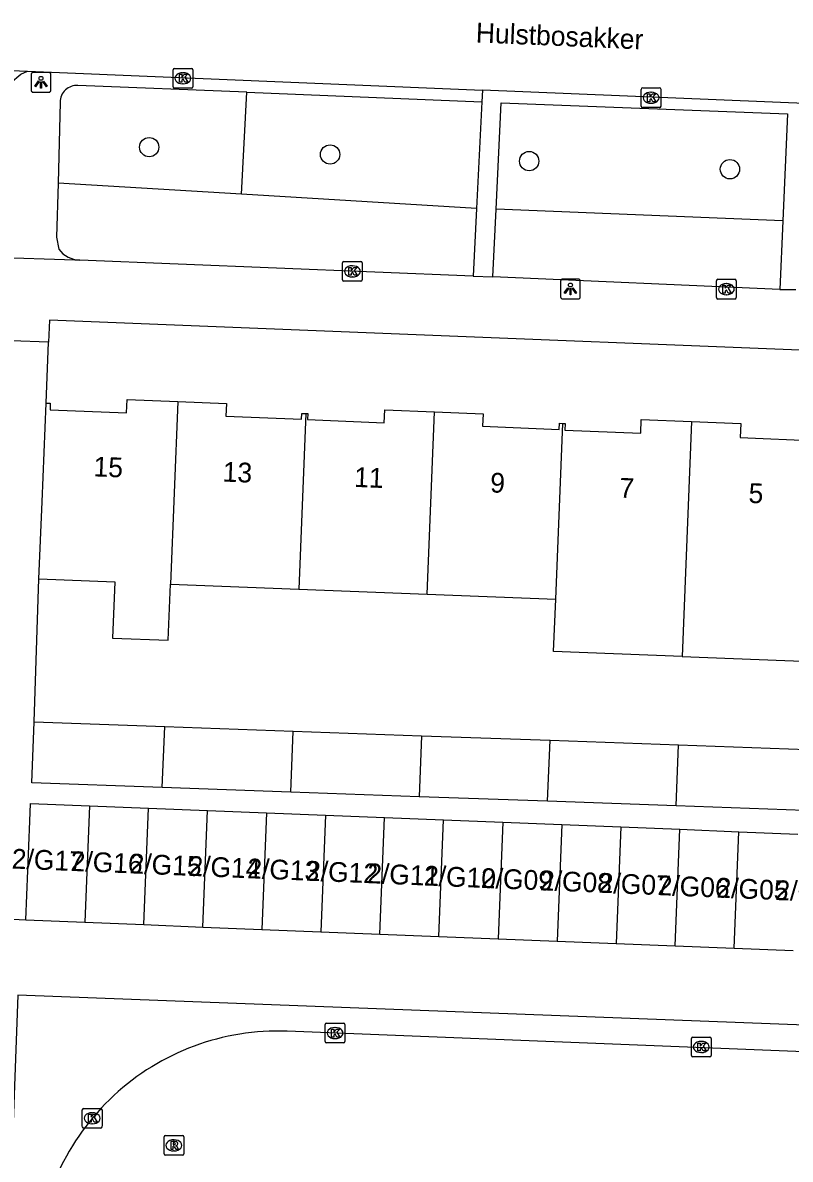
# Model space of a CAD drawing. Extents: x 161355 to 162026, y 386504 to 387459.
# Drawn here: x 161787.3 to 161826.1, y 386584.3 to 386641.8 of the extents above; entities that cross this region are included whole.
import ezdxf

# ---------------------------------------------------------------- set-up
doc = ezdxf.new("R2010")
doc.units = 0
for name, color, linetype in [('IMGEO_Boom', 7, 'Continuous'), ('IMGEO_Groenvoorziening', 7, 'Continuous'), ('IMGEO_Kolk', 7, 'Continuous'), ('IMGEO_Lichtpunt', 7, 'Continuous'), ('IMGEO_Openbare_ruimte_label', 7, 'Continuous'), ('IMGEO_Pand', 7, 'Continuous'), ('IMGEO_Pand_nummerreeks', 7, 'Continuous'), ('IMGEO_Rijbaan_lokaal_open', 7, 'Continuous'), ('IMGEO_Rioolput', 7, 'Continuous'), ('IMGEO_Voetpad_open', 7, 'Continuous')]:
    doc.layers.add(name, color=color, linetype=linetype)

msp = doc.modelspace()

# ---------------------------------------------------------------- linework, layer by layer
at = {"layer": 'IMGEO_Boom'}
for centre in [(161793.67, 386635.461), (161802.822, 386635.09), (161812.889, 386634.755), (161823.044, 386634.344)]:
    msp.add_circle(centre, 0.489, dxfattribs=at)
at = {"layer": 'IMGEO_Groenvoorziening'}
for points in [[(161798.339, 386633.075), (161798.609, 386638.238)], [(161798.339, 386633.075), (161789.059, 386633.638)], [(161810.229, 386632.353), (161798.339, 386633.075)], [(161825.714, 386631.73), (161811.218, 386632.328)]]:
    msp.add_lwpolyline(points, dxfattribs=at)
at = {"layer": 'IMGEO_Kolk'}
for p, q in [((161794.875, 386638.521), (161794.875, 386639.373)), ((161794.95, 386639.447), (161795.802, 386639.447)), ((161795.363, 386639.227), (161795.388, 386639.227)), ((161795.876, 386639.373), (161795.876, 386638.521)), ((161795.802, 386638.447), (161794.95, 386638.447)), ((161795.386, 386638.667), (161795.361, 386638.667)), ((161818.631, 386638.459), (161819.483, 386638.459)), ((161818.556, 386637.533), (161818.556, 386638.385)), ((161819.044, 386638.239), (161819.069, 386638.239)), ((161819.557, 386638.385), (161819.557, 386637.533)), ((161819.483, 386637.459), (161818.631, 386637.459)), ((161819.067, 386637.679), (161819.042, 386637.679)), ((161803.446, 386628.752), (161803.446, 386629.604)), ((161803.521, 386629.678), (161804.373, 386629.678)), ((161803.934, 386629.458), (161803.959, 386629.458)), ((161804.447, 386629.604), (161804.447, 386628.752)), ((161804.373, 386628.678), (161803.521, 386628.678)), ((161803.957, 386628.898), (161803.932, 386628.898)), ((161822.363, 386627.851), (161822.363, 386628.703)), ((161822.438, 386628.777), (161823.29, 386628.777)), ((161823.364, 386628.703), (161823.364, 386627.851)), ((161822.851, 386628.557), (161822.876, 386628.557)), ((161823.29, 386627.777), (161822.438, 386627.777)), ((161822.874, 386627.997), (161822.849, 386627.997)), ((161802.57, 386590.215), (161802.57, 386591.067)), ((161802.645, 386591.141), (161803.497, 386591.141)), ((161803.058, 386590.921), (161803.083, 386590.921)), ((161803.571, 386591.067), (161803.571, 386590.215)), ((161803.497, 386590.141), (161802.645, 386590.141)), ((161803.081, 386590.361), (161803.056, 386590.361)), ((161821.092, 386589.51), (161821.092, 386590.362)), ((161821.167, 386590.436), (161822.019, 386590.436)), ((161821.58, 386590.216), (161821.605, 386590.216)), ((161822.093, 386590.362), (161822.093, 386589.51)), ((161821.603, 386589.656), (161821.578, 386589.656)), ((161822.019, 386589.436), (161821.167, 386589.436)), ((161790.287, 386585.905), (161790.287, 386586.757)), ((161790.362, 386586.831), (161791.214, 386586.831)), ((161791.288, 386586.757), (161791.288, 386585.905)), ((161790.775, 386586.611), (161790.8, 386586.611)), ((161791.214, 386585.831), (161790.362, 386585.831)), ((161790.798, 386586.051), (161790.773, 386586.051))]:
    msp.add_line(p, q, dxfattribs=at)
for points in [[(161794.875, 386638.521), (161794.875, 386639.373)], [(161794.95, 386639.447), (161795.802, 386639.447)], [(161795.196, 386639.147), (161795.319, 386639.147), (161795.319, 386638.996), (161795.449, 386639.147), (161795.613, 386639.147), (161795.467, 386638.996), (161795.62, 386638.747), (161795.468, 386638.747), (161795.383, 386638.911), (161795.319, 386638.844), (161795.319, 386638.747), (161795.196, 386638.747), (161795.196, 386639.147)], [(161795.876, 386639.373), (161795.876, 386638.521)], [(161795.802, 386638.447), (161794.95, 386638.447)], [(161818.631, 386638.459), (161819.483, 386638.459)], [(161818.556, 386637.533), (161818.556, 386638.385)], [(161818.877, 386638.159), (161819, 386638.159), (161819, 386638.008), (161819.13, 386638.159), (161819.294, 386638.159), (161819.148, 386638.008), (161819.301, 386637.759), (161819.149, 386637.759), (161819.064, 386637.923), (161819, 386637.856), (161819, 386637.759), (161818.877, 386637.759), (161818.877, 386638.159)], [(161819.557, 386638.385), (161819.557, 386637.533)], [(161819.483, 386637.459), (161818.631, 386637.459)], [(161803.446, 386628.752), (161803.446, 386629.604)], [(161803.521, 386629.678), (161804.373, 386629.678)], [(161803.767, 386629.378), (161803.89, 386629.378), (161803.89, 386629.227), (161804.02, 386629.378), (161804.184, 386629.378), (161804.038, 386629.227), (161804.191, 386628.978), (161804.039, 386628.978), (161803.954, 386629.142), (161803.89, 386629.075), (161803.89, 386628.978), (161803.767, 386628.978), (161803.767, 386629.378)], [(161804.447, 386629.604), (161804.447, 386628.752)], [(161804.373, 386628.678), (161803.521, 386628.678)], [(161822.363, 386627.851), (161822.363, 386628.703)], [(161822.438, 386628.777), (161823.29, 386628.777)], [(161823.364, 386628.703), (161823.364, 386627.851)], [(161822.684, 386628.477), (161822.807, 386628.477), (161822.807, 386628.326), (161822.937, 386628.477), (161823.101, 386628.477), (161822.955, 386628.326), (161823.108, 386628.077), (161822.956, 386628.077), (161822.871, 386628.241), (161822.807, 386628.174), (161822.807, 386628.077), (161822.684, 386628.077), (161822.684, 386628.477)], [(161823.29, 386627.777), (161822.438, 386627.777)], [(161802.57, 386590.215), (161802.57, 386591.067)], [(161802.645, 386591.141), (161803.497, 386591.141)], [(161802.891, 386590.841), (161803.014, 386590.841), (161803.014, 386590.69), (161803.144, 386590.841), (161803.308, 386590.841), (161803.162, 386590.69), (161803.315, 386590.441), (161803.163, 386590.441), (161803.078, 386590.605), (161803.014, 386590.538), (161803.014, 386590.441), (161802.891, 386590.441), (161802.891, 386590.841)], [(161803.571, 386591.067), (161803.571, 386590.215)], [(161803.497, 386590.141), (161802.645, 386590.141)], [(161821.092, 386589.51), (161821.092, 386590.362)], [(161821.167, 386590.436), (161822.019, 386590.436)], [(161821.413, 386590.136), (161821.536, 386590.136), (161821.536, 386589.985), (161821.666, 386590.136), (161821.83, 386590.136), (161821.684, 386589.985), (161821.837, 386589.736), (161821.685, 386589.736), (161821.6, 386589.9), (161821.536, 386589.833), (161821.536, 386589.736), (161821.413, 386589.736), (161821.413, 386590.136)], [(161822.093, 386590.362), (161822.093, 386589.51)], [(161822.019, 386589.436), (161821.167, 386589.436)], [(161790.287, 386585.905), (161790.287, 386586.757)], [(161790.362, 386586.831), (161791.214, 386586.831)], [(161791.288, 386586.757), (161791.288, 386585.905)], [(161790.608, 386586.531), (161790.731, 386586.531), (161790.731, 386586.38), (161790.861, 386586.531), (161791.025, 386586.531), (161790.879, 386586.38), (161791.032, 386586.131), (161790.88, 386586.131), (161790.795, 386586.295), (161790.731, 386586.228), (161790.731, 386586.131), (161790.608, 386586.131), (161790.608, 386586.531)], [(161791.214, 386585.831), (161790.362, 386585.831)]]:
    msp.add_lwpolyline(points, dxfattribs=at)
for centre, start, end in [((161794.952, 386639.371), 91.55205, 178.44795), ((161794.952, 386639.371), 91.55205, 178.44795), ((161795.8, 386639.371), 1.55205, 88.44795), ((161795.8, 386639.371), 1.55205, 88.44795), ((161794.952, 386638.523), 181.55205, 268.44795), ((161794.952, 386638.523), 181.55205, 268.44795), ((161795.8, 386638.523), 271.55205, 358.44795), ((161795.8, 386638.523), 271.55205, 358.44795), ((161818.633, 386638.383), 91.55205, 178.44795), ((161818.633, 386638.383), 91.55205, 178.44795), ((161819.481, 386638.383), 1.55205, 88.44795), ((161819.481, 386638.383), 1.55205, 88.44795), ((161818.633, 386637.535), 181.55205, 268.44795), ((161818.633, 386637.535), 181.55205, 268.44795), ((161819.481, 386637.535), 271.55205, 358.44795), ((161819.481, 386637.535), 271.55205, 358.44795), ((161803.523, 386629.602), 91.55205, 178.44795), ((161803.523, 386629.602), 91.55205, 178.44795), ((161804.371, 386629.602), 1.55205, 88.44795), ((161804.371, 386629.602), 1.55205, 88.44795), ((161803.523, 386628.754), 181.55205, 268.44795), ((161803.523, 386628.754), 181.55205, 268.44795), ((161804.371, 386628.754), 271.55205, 358.44795), ((161804.371, 386628.754), 271.55205, 358.44795), ((161822.44, 386628.701), 91.55205, 178.44795), ((161822.44, 386628.701), 91.55205, 178.44795), ((161823.288, 386628.701), 1.55205, 88.44795), ((161823.288, 386628.701), 1.55205, 88.44795), ((161822.44, 386627.853), 181.55205, 268.44795), ((161822.44, 386627.853), 181.55205, 268.44795), ((161823.288, 386627.853), 271.55205, 358.44795), ((161823.288, 386627.853), 271.55205, 358.44795), ((161802.647, 386591.065), 91.55205, 178.44795), ((161802.647, 386591.065), 91.55205, 178.44795), ((161803.495, 386591.065), 1.55205, 88.44795), ((161803.495, 386591.065), 1.55205, 88.44795), ((161802.647, 386590.217), 181.55205, 268.44795), ((161802.647, 386590.217), 181.55205, 268.44795), ((161803.495, 386590.217), 271.55205, 358.44795), ((161803.495, 386590.217), 271.55205, 358.44795), ((161821.169, 386590.36), 91.55205, 178.44795), ((161821.169, 386590.36), 91.55205, 178.44795), ((161822.017, 386590.36), 1.55205, 88.44795), ((161822.017, 386590.36), 1.55205, 88.44795), ((161821.169, 386589.512), 181.55205, 268.44795), ((161821.169, 386589.512), 181.55205, 268.44795), ((161822.017, 386589.512), 271.55205, 358.44795), ((161822.017, 386589.512), 271.55205, 358.44795), ((161790.364, 386586.755), 91.55205, 178.44795), ((161790.364, 386586.755), 91.55205, 178.44795), ((161791.212, 386586.755), 1.55205, 88.44795), ((161791.212, 386586.755), 1.55205, 88.44795), ((161790.364, 386585.907), 181.55205, 268.44795), ((161790.364, 386585.907), 181.55205, 268.44795), ((161791.212, 386585.907), 271.55205, 358.44795), ((161791.212, 386585.907), 271.55205, 358.44795)]:
    msp.add_arc(centre, 0.0765, start, end, dxfattribs=at)
for centre, major_axis, ratio, start_param, end_param in [((161795.362, 386638.947), (-0.387, 0.002), 0.722429, 4.712389, 7.853982), ((161795.387, 386638.947), (-0.39, 0.002), 0.717154, 1.570796, 4.712389), ((161819.043, 386637.959), (-0.387, 0.002), 0.722429, 4.712389, 7.853982), ((161819.068, 386637.959), (-0.39, 0.002), 0.717154, 1.570796, 4.712389), ((161803.933, 386629.178), (-0.387, 0.002), 0.722429, 4.712389, 7.853982), ((161803.958, 386629.178), (-0.39, 0.002), 0.717154, 1.570796, 4.712389), ((161822.85, 386628.277), (-0.387, 0.002), 0.722429, 4.712389, 7.853982), ((161822.875, 386628.277), (-0.39, 0.002), 0.717154, 1.570796, 4.712389), ((161803.057, 386590.641), (-0.387, 0.002), 0.722429, 4.712389, 7.853982), ((161803.082, 386590.641), (-0.39, 0.002), 0.717154, 1.570796, 4.712389), ((161821.579, 386589.936), (-0.387, 0.002), 0.722429, 4.712389, 7.853982), ((161821.604, 386589.936), (-0.39, 0.002), 0.717154, 1.570796, 4.712389), ((161790.774, 386586.331), (-0.387, 0.002), 0.722429, 4.712389, 7.853982), ((161790.799, 386586.331), (-0.39, 0.002), 0.717154, 1.570796, 4.712389)]:
    msp.add_ellipse(centre, major_axis=major_axis, ratio=ratio, start_param=start_param, end_param=end_param, dxfattribs=at)
at = {"layer": 'IMGEO_Lichtpunt'}
for p, q in [((161787.7, 386639.144), (161787.7, 386638.337)), ((161787.7, 386639.144), (161787.7, 386638.337)), ((161788.602, 386639.239), (161787.794, 386639.239)), ((161788.602, 386639.239), (161787.794, 386639.239)), ((161788.696, 386638.337), (161788.696, 386639.144)), ((161788.696, 386638.337), (161788.696, 386639.144)), ((161787.794, 386638.243), (161788.602, 386638.243)), ((161787.794, 386638.243), (161788.602, 386638.243)), ((161814.479, 386628.688), (161814.479, 386627.881)), ((161814.479, 386628.688), (161814.479, 386627.881)), ((161815.381, 386628.783), (161814.573, 386628.783)), ((161815.381, 386628.783), (161814.573, 386628.783)), ((161815.475, 386627.881), (161815.475, 386628.688)), ((161815.475, 386627.881), (161815.475, 386628.688)), ((161814.573, 386627.787), (161815.381, 386627.787)), ((161814.573, 386627.787), (161815.381, 386627.787))]:
    msp.add_line(p, q, dxfattribs=at)
for points in [[(161788.074, 386638.808), (161788.113, 386638.78), (161787.925, 386638.518), (161787.887, 386638.545), (161788.074, 386638.808)], [(161788.176, 386638.76), (161788.223, 386638.76), (161788.223, 386638.438), (161788.176, 386638.438), (161788.176, 386638.76)], [(161788.286, 386638.78), (161788.324, 386638.807), (161788.511, 386638.545), (161788.472, 386638.517), (161788.286, 386638.78)], [(161814.853, 386628.352), (161814.892, 386628.324), (161814.704, 386628.062), (161814.666, 386628.089), (161814.853, 386628.352)], [(161814.955, 386628.304), (161815.002, 386628.304), (161815.002, 386627.982), (161814.955, 386627.982), (161814.955, 386628.304)], [(161815.065, 386628.324), (161815.103, 386628.351), (161815.29, 386628.089), (161815.251, 386628.061), (161815.065, 386628.324)]]:
    msp.add_lwpolyline(points, dxfattribs=at)
for centre in [(161788.199, 386638.942), (161814.978, 386628.486)]:
    msp.add_circle(centre, 0.0994, dxfattribs=at)
for centre, start, end in [((161787.794, 386639.144), 90, 180), ((161787.794, 386639.144), 90, 180), ((161788.602, 386639.144), 0, 90), ((161788.602, 386639.144), 0, 90), ((161787.794, 386638.337), 180, 270), ((161787.794, 386638.337), 180, 270), ((161788.602, 386638.337), 270, 0), ((161788.602, 386638.337), 270, 360), ((161814.573, 386628.688), 90, 180), ((161814.573, 386628.688), 90, 180), ((161815.381, 386628.688), 0, 90), ((161815.381, 386628.688), 0, 90), ((161814.573, 386627.881), 180, 270), ((161814.573, 386627.881), 180, 270), ((161815.381, 386627.881), 270, 0), ((161815.381, 386627.881), 270, 360)]:
    msp.add_arc(centre, 0.0946, start, end, dxfattribs=at)
at = {"layer": 'IMGEO_Pand'}
for points in [[(161788.09, 386613.619), (161788.249, 386617.521), (161788.452, 386622.516)], [(161788.452, 386622.516), (161788.669, 386622.507), (161788.655, 386622.179), (161792.527, 386622.021), (161792.555, 386622.701), (161795.119, 386622.596)], [(161795.119, 386622.596), (161794.747, 386613.357)], [(161795.119, 386622.596), (161797.577, 386622.496), (161797.551, 386621.848), (161801.375, 386621.692), (161801.387, 386621.991), (161801.6, 386621.983)], [(161801.6, 386621.983), (161801.242, 386613.101)], [(161801.6, 386621.983), (161801.686, 386621.98), (161801.675, 386621.674), (161805.562, 386621.515), (161805.589, 386622.173), (161808.109, 386622.071)], [(161807.737, 386612.845), (161808.109, 386622.071)], [(161808.109, 386622.071), (161810.561, 386621.971), (161810.535, 386621.339), (161814.414, 386621.181), (161814.427, 386621.495), (161814.591, 386621.488)], [(161814.233, 386612.589), (161814.591, 386621.488)], [(161814.591, 386621.488), (161814.712, 386621.483), (161814.698, 386621.151), (161818.531, 386620.995), (161818.559, 386621.684), (161821.099, 386621.581)], [(161821.099, 386621.581), (161820.62, 386609.697)], [(161821.099, 386621.581), (161823.598, 386621.479), (161823.569, 386620.764), (161827.448, 386620.606), (161827.463, 386620.953), (161827.58, 386620.948)], [(161788.09, 386613.619), (161791.932, 386613.468), (161791.818, 386610.625), (161794.633, 386610.514), (161794.747, 386613.357)], [(161794.747, 386613.357), (161801.242, 386613.101)], [(161801.242, 386613.101), (161807.737, 386612.845)], [(161807.737, 386612.845), (161814.233, 386612.589)], [(161820.62, 386609.697), (161814.127, 386609.952), (161814.233, 386612.589)], [(161820.62, 386609.697), (161827.116, 386609.441)], [(161794.333, 386603.064), (161787.741, 386603.301), (161787.852, 386606.389)], [(161787.852, 386606.389), (161794.457, 386606.152)], [(161794.333, 386603.064), (161794.457, 386606.152)], [(161794.457, 386606.152), (161800.953, 386605.919)], [(161800.829, 386602.831), (161800.953, 386605.919)], [(161800.953, 386605.919), (161807.449, 386605.685)], [(161807.449, 386605.685), (161807.325, 386602.598)], [(161807.449, 386605.685), (161813.945, 386605.452)], [(161813.821, 386602.365), (161813.945, 386605.452)], [(161813.945, 386605.452), (161820.441, 386605.219)], [(161820.316, 386602.131), (161820.441, 386605.219)], [(161820.441, 386605.219), (161826.937, 386604.986)], [(161800.829, 386602.831), (161794.333, 386603.064)], [(161807.325, 386602.598), (161800.829, 386602.831)], [(161787.435, 386596.364), (161787.635, 386601.361), (161787.671, 386602.262), (161790.656, 386602.143)], [(161813.821, 386602.365), (161807.325, 386602.598)], [(161820.316, 386602.131), (161813.821, 386602.365)], [(161790.656, 386602.143), (161790.42, 386596.245)], [(161790.656, 386602.143), (161793.641, 386602.023)], [(161793.404, 386596.125), (161793.641, 386602.023)], [(161793.641, 386602.023), (161796.625, 386601.904)], [(161796.389, 386596.006), (161796.625, 386601.904)], [(161796.625, 386601.904), (161799.61, 386601.784)], [(161799.61, 386601.784), (161799.374, 386595.886)], [(161799.61, 386601.784), (161802.595, 386601.665)], [(161802.595, 386601.665), (161802.359, 386595.767)], [(161802.595, 386601.665), (161805.58, 386601.545)], [(161826.812, 386601.898), (161820.316, 386602.131)], [(161805.344, 386595.647), (161805.58, 386601.545)], [(161805.58, 386601.545), (161808.564, 386601.426)], [(161808.328, 386595.528), (161808.564, 386601.426)], [(161808.564, 386601.426), (161811.549, 386601.306)], [(161811.549, 386601.306), (161811.313, 386595.408)], [(161811.549, 386601.306), (161814.534, 386601.187)], [(161814.534, 386601.187), (161814.298, 386595.289)], [(161814.534, 386601.187), (161817.519, 386601.067)], [(161817.519, 386601.067), (161817.283, 386595.169)], [(161817.519, 386601.067), (161820.503, 386600.948)], [(161820.267, 386595.05), (161820.503, 386600.948)], [(161820.503, 386600.948), (161823.488, 386600.828)], [(161823.252, 386594.93), (161823.488, 386600.828)], [(161823.488, 386600.828), (161826.473, 386600.709)], [(161787.435, 386596.364), (161790.42, 386596.245)], [(161790.42, 386596.245), (161793.404, 386596.125)], [(161793.404, 386596.125), (161796.389, 386596.006)], [(161796.389, 386596.006), (161799.374, 386595.886)], [(161799.374, 386595.886), (161802.359, 386595.767)], [(161802.359, 386595.767), (161805.344, 386595.647)], [(161805.344, 386595.647), (161808.328, 386595.528)], [(161808.328, 386595.528), (161811.313, 386595.408)], [(161811.313, 386595.408), (161814.298, 386595.289)], [(161814.298, 386595.289), (161817.283, 386595.169)], [(161817.283, 386595.169), (161820.267, 386595.05)], [(161820.267, 386595.05), (161823.252, 386594.93)], [(161823.252, 386594.93), (161826.237, 386594.811)]]:
    msp.add_lwpolyline(points, dxfattribs=at)
at = {"layer": 'IMGEO_Rijbaan_lokaal_open'}
for points in [[(161764.44, 386640.258), (161787.515, 386639.299)], [(161787.515, 386639.299), (161810.525, 386638.343)], [(161844.343, 386636.937), (161810.525, 386638.343)], [(161839.452, 386589.192), (161800.653, 386590.732)]]:
    msp.add_lwpolyline(points, dxfattribs=at)
msp.add_arc((161800.188, 386578.523), 12.218, 87.81681, 177.90388, dxfattribs=at)
at = {"layer": 'IMGEO_Rioolput'}
for p, q in [((161794.42, 386584.534), (161794.42, 386585.386)), ((161794.495, 386585.46), (161795.347, 386585.46)), ((161794.908, 386585.24), (161794.933, 386585.24)), ((161795.421, 386585.386), (161795.421, 386584.534)), ((161795.347, 386584.46), (161794.495, 386584.46)), ((161794.931, 386584.68), (161794.906, 386584.68))]:
    msp.add_line(p, q, dxfattribs=at)
for points in [[(161794.42, 386584.534), (161794.42, 386585.386)], [(161794.495, 386585.46), (161795.347, 386585.46)], [(161795.009, 386585.158), (161794.757, 386585.16), (161794.757, 386584.76)], [(161794.935, 386585.079), (161794.881, 386585.079), (161794.881, 386584.998)], [(161794.881, 386584.998), (161794.933, 386584.998)], [(161795.421, 386585.386), (161795.421, 386584.534)], [(161795.347, 386584.46), (161794.495, 386584.46)], [(161794.757, 386584.76), (161794.881, 386584.76), (161794.881, 386584.922), (161794.892, 386584.922)], [(161794.939, 386584.893), (161795.01, 386584.76), (161795.15, 386584.76), (161795.085, 386584.886)]]:
    msp.add_lwpolyline(points, dxfattribs=at)
for centre, radius, start, end in [((161794.497, 386585.384), 0.0765, 91.55205, 178.44795), ((161794.497, 386585.384), 0.0765, 91.55205, 178.44795), ((161794.917, 386585.187), 0.19, 274.7715, 282.96867), ((161794.941, 386584.983), 0.0964, 77.00612, 93.18647), ((161794.955, 386585.04), 0.0378, 276.66336, 79.67722), ((161795.008, 386585.048), 0.109, 350.36119, 89.41601), ((161795.006, 386585.048), 0.112, 277.58423, 350.98172), ((161795.345, 386585.384), 0.0765, 1.55205, 88.44795), ((161795.345, 386585.384), 0.0765, 1.55205, 88.44795), ((161794.497, 386584.536), 0.0765, 181.55205, 268.44795), ((161794.497, 386584.536), 0.0765, 181.55205, 268.44795), ((161794.891, 386584.869), 0.0533, 26.02933, 88.69889), ((161794.99, 386584.833), 0.108, 29.51342, 73.79051), ((161795.345, 386584.536), 0.0765, 271.55205, 358.44795), ((161795.345, 386584.536), 0.0765, 271.55205, 358.44795)]:
    msp.add_arc(centre, radius, start, end, dxfattribs=at)
for centre, major_axis, ratio, start_param, end_param in [((161794.907, 386584.96), (-0.387, 0.002), 0.722429, 4.712389, 7.853982), ((161794.932, 386584.96), (-0.39, 0.002), 0.717154, 1.570796, 4.712389)]:
    msp.add_ellipse(centre, major_axis=major_axis, ratio=ratio, start_param=start_param, end_param=end_param, dxfattribs=at)
at = {"layer": 'IMGEO_Voetpad_open'}
for points in [[(161764.376, 386638.16), (161784.723, 386637.291), (161785.064, 386637.406), (161787.18, 386639.162), (161787.515, 386639.299)], [(161798.609, 386638.238), (161790.065, 386638.587)], [(161798.609, 386638.238), (161810.5, 386637.753)], [(161810.525, 386638.343), (161810.5, 386637.753)], [(161789.163, 386637.742), (161789.059, 386633.638)], [(161810.5, 386637.753), (161810.229, 386632.353)], [(161811.218, 386632.328), (161811.47, 386637.71), (161825.953, 386637.15), (161825.714, 386631.73)], [(161789.059, 386633.638), (161788.99, 386630.903), (161789.098, 386630.293)], [(161810.229, 386632.353), (161810.057, 386628.926)], [(161811.057, 386628.903), (161811.218, 386632.328)], [(161825.714, 386631.73), (161825.561, 386628.263)], [(161790.156, 386629.75), (161789.911, 386629.74), (161785.754, 386629.878)], [(161810.057, 386628.926), (161790.156, 386629.75)], [(161810.057, 386628.926), (161811.057, 386628.903)], [(161825.561, 386628.263), (161811.057, 386628.903)], [(161825.561, 386628.263), (161826.381, 386628.26)], [(161844.379, 386624.475), (161844.281, 386624.481), (161788.628, 386626.712), (161788.581, 386625.591)], [(161788.581, 386625.591), (161786.714, 386625.667)], [(161788.452, 386622.516), (161788.581, 386625.591)], [(161787.852, 386606.389), (161788.09, 386613.619)], [(161785.721, 386596.449), (161787.435, 386596.364)], [(161839.506, 386590.531), (161832.603, 386590.817), (161787.023, 386592.551), (161786.504, 386578.326), (161787.886, 386578.271)]]:
    msp.add_lwpolyline(points, dxfattribs=at)
for centre, radius, start, end in [((161790.03, 386637.72), 0.868, 87.72084, 178.54166), ((161790.182, 386631.102), 1.352, 216.74462, 268.91864)]:
    msp.add_arc(centre, radius, start, end, dxfattribs=at)

# ---------------------------------------------------------------- texts
at = {"layer": 'IMGEO_Openbare_ruimte_label'}
msp.add_text('Hulstbosakker', height=1, rotation=357.59259, dxfattribs=at).set_placement((161810.177, 386640.761))
at = {"layer": 'IMGEO_Pand_nummerreeks'}
for s, rotation, p in [('15', 357.68341, (161790.839, 386618.808)), ('13', 357.68341, (161797.373, 386618.544)), ('11', 357.68525, (161804.022, 386618.275)), ('9', 357.68341, (161810.902, 386617.996)), ('7', 357.68341, (161817.436, 386617.732)), ('5', 357.68341, (161823.971, 386617.467)), ('2/G17', 357.64348, (161786.704, 386598.968)), ('2/G16', 357.64348, (161789.682, 386598.846)), ('2/G15', 357.64348, (161792.66, 386598.723)), ('2/G14', 357.64348, (161795.638, 386598.6)), ('2/G13', 357.64348, (161798.616, 386598.478)), ('2/G12', 357.64348, (161801.587, 386598.356)), ('2/G11', 357.64348, (161804.682, 386598.228)), ('2/G10', 357.64348, (161807.553, 386598.11)), ('2/G09', 357.64348, (161810.433, 386597.992)), ('2/G08', 357.64348, (161813.417, 386597.869)), ('2/G07', 357.64348, (161816.392, 386597.746)), ('2/G06', 357.64348, (161819.37, 386597.624)), ('2/G05', 357.64348, (161822.348, 386597.501)), ('2/G04', 357.64348, (161825.326, 386597.379))]:
    msp.add_text(s, height=1, rotation=rotation, dxfattribs=at).set_placement(p)

doc.saveas('drawing.dxf')
